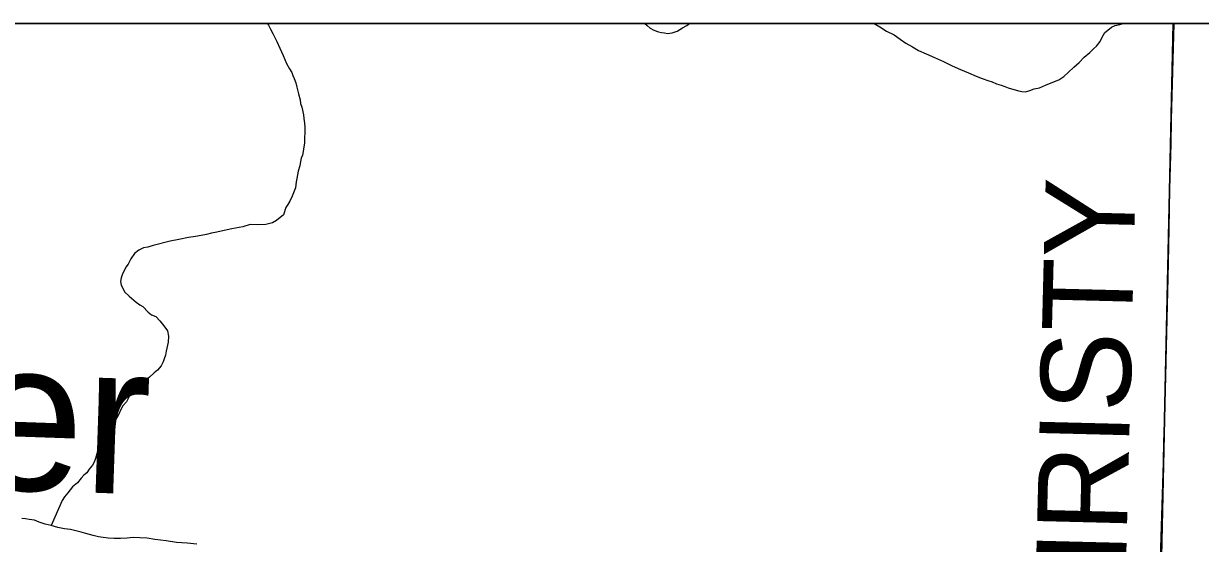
# Model space of a CAD drawing. Extents: x 0 to 34, y 0 to 22.
# Drawn here: x 4.767 to 5.51, y 20.571 to 20.9 of the extents above; entities that cross this region are included whole.
import ezdxf

# ---------------------------------------------------------------- set-up
doc = ezdxf.new("R2010")
doc.units = 0
for name, color, linetype in [('Default', 7, 'Continuous'), ('GM_X_Major_River', 7, 'Continuous'), ('GM_X_Major_River_Text', 7, 'Continuous'), ('GM_X_Minor_River', 7, 'Continuous'), ('GM_X_Township_Road', 7, 'Continuous'), ('GM_X_Township_Road_Text', 7, 'Continuous'), ('SH_Data', 7, 'Continuous')]:
    doc.layers.add(name, color=color, linetype=linetype)

msp = doc.modelspace()

# ---------------------------------------------------------------- linework, layer by layer
at = {"layer": 'Default'}
for points in [[(5.49304, 20.9), (4.4983, 20.9), (4.48621, 20.45658), (5.48293, 20.43816)], [(6.49402, 20.9), (5.49304, 20.9), (5.48293, 20.43816), (6.48534, 20.43303)]]:
    msp.add_lwpolyline(points, close=True, dxfattribs=at)
at = {"layer": 'GM_X_Major_River'}
msp.add_lwpolyline([(4.87641, 20.57104), (4.87034, 20.57158), (4.86352, 20.57213), (4.85709, 20.57305), (4.84989, 20.57399), (4.84498, 20.57488), (4.84042, 20.57499), (4.83624, 20.5751), (4.83244, 20.57482), (4.82825, 20.57454), (4.82408, 20.57465), (4.82028, 20.57474), (4.81725, 20.5752), (4.81423, 20.57566), (4.81083, 20.5765), (4.8063, 20.57776), (4.80328, 20.57859), (4.79989, 20.57944), (4.79649, 20.58028), (4.7927, 20.58076), (4.78855, 20.58162), (4.7844, 20.58287), (4.78062, 20.58372), (4.77685, 20.58496), (4.77385, 20.58617), (4.77044, 20.58664), (4.76817, 20.58708), (4.76589, 20.58713)], dxfattribs=at)
msp.add_lwpolyline([(4.87641, 20.57104), (4.87034, 20.57158), (4.86352, 20.57213), (4.85709, 20.57305), (4.84989, 20.57399), (4.84498, 20.57488), (4.84042, 20.57499), (4.83624, 20.5751), (4.83244, 20.57482), (4.82825, 20.57454), (4.82408, 20.57465), (4.82028, 20.57474), (4.81725, 20.5752), (4.81423, 20.57566), (4.81083, 20.5765), (4.8063, 20.57776), (4.80328, 20.57859), (4.79989, 20.57944), (4.79649, 20.58028), (4.7927, 20.58076), (4.78855, 20.58162), (4.7844, 20.58287), (4.78062, 20.58372), (4.77685, 20.58496), (4.77385, 20.58617), (4.77044, 20.58664), (4.76817, 20.58708), (4.76589, 20.58713)], dxfattribs=at)
at = {"layer": 'GM_X_Minor_River'}
for points in [[(4.92112, 20.9), (4.92157, 20.89903), (4.92302, 20.89634), (4.92447, 20.89364), (4.92701, 20.88864), (4.9288, 20.88442), (4.93096, 20.87981), (4.93311, 20.87482), (4.93493, 20.87136), (4.93639, 20.86904), (4.9371, 20.86713), (4.93781, 20.86521), (4.93888, 20.86252), (4.93957, 20.85985), (4.9406, 20.85565), (4.94165, 20.85183), (4.94197, 20.84954), (4.94267, 20.84724), (4.94368, 20.84228), (4.94401, 20.84), (4.94431, 20.83695), (4.94462, 20.83429), (4.94455, 20.83125), (4.94445, 20.82746), (4.94437, 20.82442), (4.94394, 20.82216), (4.94348, 20.81913), (4.94304, 20.81686), (4.94223, 20.81499), (4.9418, 20.81272), (4.94135, 20.81007), (4.9405, 20.80668), (4.93963, 20.80215), (4.93919, 20.79988), (4.93871, 20.79609), (4.93668, 20.79083), (4.93509, 20.78784), (4.93389, 20.78559), (4.93271, 20.78372), (4.93107, 20.7792), (4.9268, 20.77552), (4.9241, 20.77407), (4.9199, 20.77304), (4.91495, 20.77278), (4.91002, 20.77291), (4.90542, 20.7715), (4.89855, 20.77016), (4.89359, 20.76915), (4.889, 20.76813), (4.88557, 20.76745), (4.88251, 20.76677), (4.87907, 20.7661), (4.87564, 20.76543), (4.87106, 20.76478), (4.86495, 20.76342), (4.85961, 20.76242), (4.8489, 20.75965), (4.84546, 20.7586), (4.84279, 20.75829), (4.83971, 20.75685), (4.837, 20.75464), (4.83463, 20.75128), (4.83303, 20.74791), (4.83146, 20.74605), (4.83065, 20.74417), (4.82946, 20.74192), (4.82863, 20.73929), (4.82819, 20.73702), (4.82852, 20.73473), (4.82961, 20.73281), (4.83069, 20.7305), (4.83366, 20.72777), (4.83812, 20.72386), (4.84036, 20.72229), (4.84223, 20.7211), (4.84556, 20.7176), (4.84779, 20.71602), (4.85043, 20.71482), (4.85301, 20.71209), (4.8556, 20.70899), (4.8578, 20.7059), (4.85847, 20.70247), (4.85837, 20.69867), (4.85795, 20.69679), (4.85709, 20.69301), (4.85664, 20.69036), (4.85582, 20.68811), (4.85502, 20.68623), (4.85381, 20.6836), (4.85147, 20.681), (4.84952, 20.67916), (4.84642, 20.67658), (4.83905, 20.67069), (4.83748, 20.66883), (4.83553, 20.66698), (4.83397, 20.66513), (4.83196, 20.661), (4.82962, 20.6584), (4.82842, 20.65616), (4.82682, 20.65278), (4.82482, 20.64903)], [(5.15928, 20.9), (5.16088, 20.89865), (5.16274, 20.89709), (5.16499, 20.89589), (5.168, 20.89467), (5.16989, 20.89425), (5.17179, 20.8942), (5.17368, 20.89377), (5.17672, 20.89407), (5.17979, 20.89513), (5.18326, 20.89732), (5.18596, 20.89877), (5.18751, 20.9)], [(5.30435, 20.9), (5.30788, 20.89796), (5.31199, 20.8952), (5.31686, 20.89279), (5.32059, 20.89004), (5.32433, 20.88767), (5.32845, 20.88529), (5.33219, 20.88291), (5.33708, 20.88089), (5.34233, 20.87848), (5.34797, 20.87606), (5.3536, 20.87326), (5.35885, 20.87085), (5.36374, 20.86883), (5.36863, 20.8668), (5.37239, 20.86519), (5.37615, 20.86396), (5.37879, 20.86313), (5.38142, 20.86192), (5.38444, 20.86109), (5.3867, 20.86027), (5.38896, 20.85945), (5.39536, 20.8574), (5.39763, 20.85696), (5.39991, 20.8569), (5.40258, 20.85759), (5.40527, 20.85866), (5.40871, 20.85933), (5.41255, 20.86113), (5.41716, 20.86292), (5.42099, 20.86434), (5.42408, 20.86654), (5.42681, 20.86913), (5.43031, 20.87245), (5.43381, 20.8754), (5.43693, 20.87874), (5.44042, 20.88169), (5.44276, 20.88391), (5.4447, 20.88576), (5.44706, 20.88873), (5.44827, 20.89136), (5.44986, 20.89435), (5.4518, 20.89582), (5.45412, 20.89766), (5.45643, 20.89875), (5.45949, 20.89943), (5.46159, 20.9)], [(4.82482, 20.64903), (4.82363, 20.64679), (4.82167, 20.64456), (4.8201, 20.6427), (4.8166, 20.63937), (4.81499, 20.63562), (4.81414, 20.63222), (4.81328, 20.62807), (4.81244, 20.62505), (4.81162, 20.6228), (4.81044, 20.62093), (4.80847, 20.61832), (4.80689, 20.61608), (4.80496, 20.61461), (4.80339, 20.61276), (4.80104, 20.60978), (4.79793, 20.6072), (4.7948, 20.60348), (4.79283, 20.60088), (4.79126, 20.59864), (4.78433, 20.58288)]]:
    msp.add_lwpolyline(points, dxfattribs=at)
at = {"layer": 'GM_X_Township_Road'}
for points in [[(7.49369, 20.9), (2.1, 20.9)], [(5.48234, 20.45518), (5.48247, 20.46015), (5.48333, 20.48934), (5.48372, 20.50362), (5.48439, 20.53034), (5.48501, 20.55333), (5.48555, 20.57567), (5.48695, 20.62286), (5.48732, 20.63585), (5.48764, 20.64576), (5.48842, 20.67664), (5.48871, 20.68657), (5.48961, 20.72194), (5.48998, 20.7393), (5.49037, 20.75919), (5.49074, 20.78217), (5.49109, 20.79582), (5.49176, 20.82372), (5.4921, 20.83924), (5.49375, 20.9)]]:
    msp.add_lwpolyline(points, dxfattribs=at)
at = {"layer": 'SH_Data'}
msp.add_line((2.1, 20.9), (8.9, 20.9), dxfattribs=at)

# ---------------------------------------------------------------- texts
at = {"layer": 'GM_X_Major_River_Text'}
msp.add_text('River', height=0.094748, rotation=358.04489, dxfattribs=at).set_placement((4.55031, 20.61241))
at = {"layer": 'GM_X_Township_Road_Text'}
msp.add_text('CHRISTY', height=0.056818, rotation=88.56783, dxfattribs=at).set_placement((5.46112, 20.46826))

doc.saveas('drawing.dxf')
